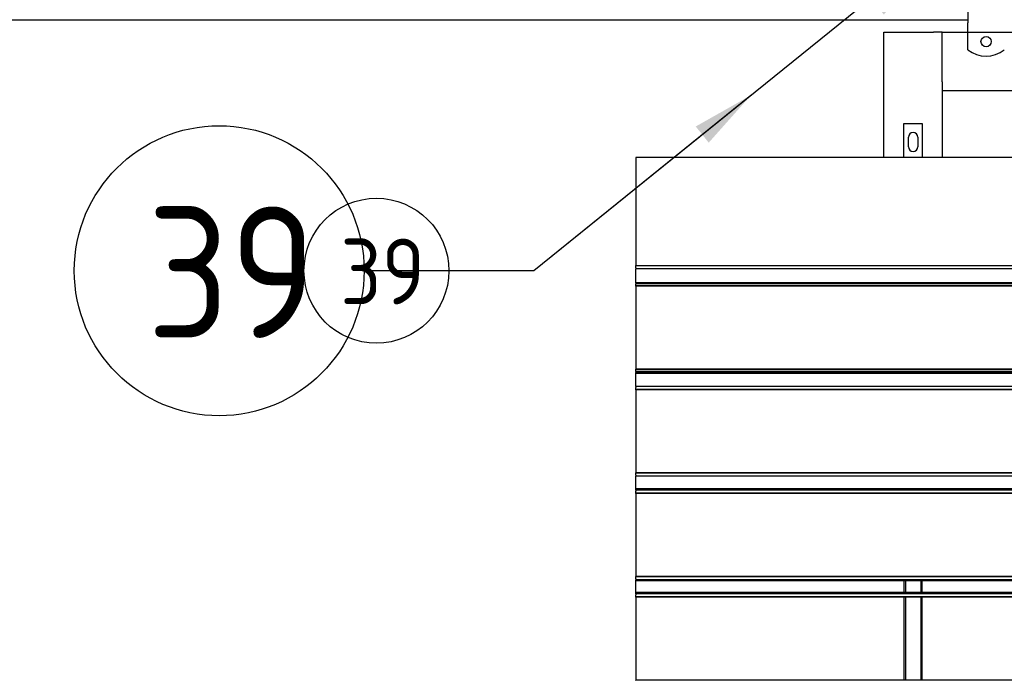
# Model space of a CAD drawing. Extents: x -89225 to 110569, y 13360 to 87647.
# Tile 320 of 478: x 40934 to 42283, y 76422 to 77327. Entities that reach past the tile are written whole.
import ezdxf

# ---------------------------------------------------------------- set-up
doc = ezdxf.new("R2010")
doc.units = 0
for name, color, linetype in [('Iv-Lines 035', 4, 'Continuous'), ('Iv-Lines 035 @ 100', 4, 'Continuous'), ('Iv-Lines 035 @ 50', 4, 'Continuous')]:
    doc.layers.add(name, color=color, linetype=linetype)
doc.styles.add('ISO', font='ISO.SHX')

# ---------------------------------------------------------------- blocks, each defined once
blk = doc.blocks.new('Leidingwerk beluchtingsinstallatie')
for p, q in [((1289554.9, -926629.6), (1289554.9, -926911.1)), ((1288154.9, -926906.9), (1289554.9, -926906.9)), ((1289554.9, -926919.1), (1289554.9, -926911.1)), ((1289554.9, -926948.1), (1289554.9, -926919.1))]:
    blk.add_line(p, q)
blk.add_circle((1289579.9, -926936.9), 7)
blk.add_arc((1289579.9, -926916.9), 40, 231.3178, 308.6822)
blk = doc.blocks.new('Beluchtingselementen Bosman')
for p, q in [((1281629.4, -860924.5), (1281629.4, -860752.8)), ((1281629.4, -860752.8), (1281697.4, -860752.8)), ((1281709.4, -860752.8), (1281697.4, -860752.8)), ((1281709.4, -860752.8), (1281892.4, -860752.8)), ((1281709.4, -860820.8), (1281709.4, -860752.8)), ((1281709.4, -860820.8), (1281709.4, -860832.8)), ((1281709.4, -860832.8), (1281709.4, -860924.5)), ((1281892.4, -860832.8), (1281709.4, -860832.8)), ((1281656.9, -860924.5), (1281656.9, -860877.9)), ((1281656.9, -860877.9), (1281681.9, -860877.9)), ((1281681.9, -860877.9), (1281681.9, -860924.5)), ((1281662.9, -860909.5), (1281662.9, -860896.5)), ((1281675.9, -860896.5), (1281675.9, -860909.5)), ((1283299.4, -860924.5), (1281289.4, -860924.5)), ((1281289.4, -860924.5), (1281289.4, -861072)), ((1281289.4, -861072.7), (1281289.4, -861072)), ((1281289.4, -861075.5), (1281289.4, -861072.7)), ((1283299.4, -861072.7), (1281289.4, -861072.7)), ((1281289.4, -861075.5), (1281289.4, -861076.7)), ((1281289.4, -861078.3), (1281289.4, -861076.7)), ((1283299.4, -861076.7), (1281289.4, -861076.7)), ((1281289.4, -861094.3), (1281289.4, -861078.3)), ((1281289.4, -861095.8), (1281289.4, -861094.3)), ((1281289.4, -861095.8), (1281289.4, -861097.1)), ((1283299.4, -861095.8), (1281289.4, -861095.8)), ((1281289.4, -861099.9), (1281289.4, -861097.1)), ((1283299.4, -861097.1), (1281289.4, -861097.1)), ((1281289.4, -861100.6), (1281289.4, -861099.9)), ((1283299.4, -861099.9), (1281289.4, -861099.9)), ((1281289.4, -861100.6), (1281289.4, -861214)), ((1283299.4, -861100.6), (1281289.4, -861100.6)), ((1281289.4, -861214.7), (1281289.4, -861214)), ((1283299.4, -861214), (1281289.4, -861214)), ((1281289.4, -861217.5), (1281289.4, -861214.7)), ((1283299.4, -861214.7), (1281289.4, -861214.7)), ((1281289.4, -861217.5), (1281289.4, -861218.7)), ((1283299.4, -861217.5), (1281289.4, -861217.5)), ((1281289.4, -861220.3), (1281289.4, -861218.7)), ((1283299.4, -861218.7), (1281289.4, -861218.7)), ((1281289.4, -861236.3), (1281289.4, -861220.3)), ((1283299.4, -861220.3), (1281289.4, -861220.3)), ((1281289.4, -861237.8), (1281289.4, -861236.3)), ((1281289.4, -861237.8), (1281289.4, -861239.1)), ((1283299.4, -861237.8), (1281289.4, -861237.8)), ((1281289.4, -861241.9), (1281289.4, -861239.1)), ((1281289.4, -861242.6), (1281289.4, -861241.9)), ((1283299.4, -861241.9), (1281289.4, -861241.9)), ((1281289.4, -861242.6), (1281289.4, -861356)), ((1283299.4, -861242.6), (1281289.4, -861242.6)), ((1281289.4, -861356.7), (1281289.4, -861356)), ((1283299.4, -861356), (1281289.4, -861356)), ((1281289.4, -861359.5), (1281289.4, -861356.7)), ((1283299.4, -861356.7), (1281289.4, -861356.7)), ((1281289.4, -861359.5), (1281289.4, -861360.7)), ((1281289.4, -861362.3), (1281289.4, -861360.7)), ((1283299.4, -861360.7), (1281289.4, -861360.7)), ((1281289.4, -861378.3), (1281289.4, -861362.3)), ((1281289.4, -861379.8), (1281289.4, -861378.3)), ((1283299.4, -861378.3), (1281289.4, -861378.3)), ((1281289.4, -861379.8), (1281289.4, -861381.1)), ((1283299.4, -861379.8), (1281289.4, -861379.8)), ((1281289.4, -861383.9), (1281289.4, -861381.1)), ((1281289.4, -861384.6), (1281289.4, -861383.9)), ((1283299.4, -861383.9), (1281289.4, -861383.9)), ((1281289.4, -861384.6), (1281289.4, -861498)), ((1283299.4, -861384.6), (1281289.4, -861384.6)), ((1281289.4, -861498.7), (1281289.4, -861498)), ((1283299.4, -861498), (1281289.4, -861498)), ((1281289.4, -861501.5), (1281289.4, -861498.7)), ((1283299.4, -861498.7), (1281289.4, -861498.7)), ((1281289.4, -861501.5), (1281289.4, -861502.7)), ((1281289.4, -861504.3), (1281289.4, -861502.7)), ((1283299.4, -861502.7), (1281289.4, -861502.7)), ((1281289.4, -861520.3), (1281289.4, -861504.3)), ((1283299.4, -861504.3), (1281289.4, -861504.3)), ((1281656.9, -861504.3), (1281656.9, -861520.3)), ((1281658.9, -861504.3), (1281658.9, -861520.3)), ((1281679.9, -861504.3), (1281679.9, -861520.3)), ((1281681.9, -861520.3), (1281681.9, -861504.3)), ((1281289.4, -861521.8), (1281289.4, -861520.3)), ((1283299.4, -861520.3), (1281289.4, -861520.3)), ((1281289.4, -861521.8), (1281289.4, -861523.1)), ((1283299.4, -861521.8), (1281289.4, -861521.8)), ((1281289.4, -861525.9), (1281289.4, -861523.1)), ((1281289.4, -861526.6), (1281289.4, -861525.9)), ((1283299.4, -861525.9), (1281289.4, -861525.9)), ((1281289.4, -861526.6), (1281289.4, -861640)), ((1283299.4, -861526.6), (1281289.4, -861526.6)), ((1281656.9, -861526.6), (1281656.9, -861640)), ((1281658.9, -861526.6), (1281658.9, -861640)), ((1281679.9, -861526.6), (1281679.9, -861640)), ((1281681.9, -861640), (1281681.9, -861526.6)), ((1281289.4, -861640.7), (1281289.4, -861640)), ((1283299.4, -861640), (1281289.4, -861640))]:
    blk.add_line(p, q)
for centre, start, end in [((1281669.4, -860896.5), 0, 180), ((1281669.4, -860909.5), 180, 0)]:
    blk.add_arc(centre, 6.5, start, end)
blk = doc.blocks.new('*U98')
for points in [[(-5.95, -4.803), (0, 0)], [(0, 0), (2.324, 0)]]:
    blk.add_lwpolyline(points)
blk.add_circle((4.31, 0), 1.986)
blk.add_solid([(-4.442, -3.952), (-5.95, -4.803), (-4.799, -3.509)])
at = {"style": 'ISO'}
blk.add_attdef('NUMMER', (3.146, -0.835), '', height=1.8, dxfattribs=at)
blk = doc.blocks.new('*U577')
at = {"layer": 'Iv-Lines 035 @ 100'}
ref = blk.add_blockref('*U98', (41638.5, 76982.8), dxfattribs=dict(at, xscale=100, yscale=100, zscale=100, rotation=180))
ref.add_attrib('NUMMER', '39', (41108.3, 76890.8), dxfattribs={"layer": '0', "height": 180, "style": 'ISO'})
at = {"layer": 'Iv-Lines 035 @ 50'}
ref = blk.add_blockref('*U98', (41638.5, 76982.8), dxfattribs=dict(at, xscale=50, yscale=50, zscale=50, rotation=180))
ref.add_attrib('NUMMER', '39', (41373.4, 76936.8), dxfattribs={"layer": '0', "height": 90, "style": 'ISO'})

msp = doc.modelspace()

# ---------------------------------------------------------------- block references
at = {"layer": 'Iv-Lines 035'}
for name, p in [('Leidingwerk beluchtingsinstallatie', (-1247321.4, 1004233.5)), ('Beluchtingselementen Bosman', (-1239510.9, 938062.2)), ('*U577', (0, 0))]:
    msp.add_blockref(name, p, dxfattribs=at)

doc.saveas('drawing.dxf')
